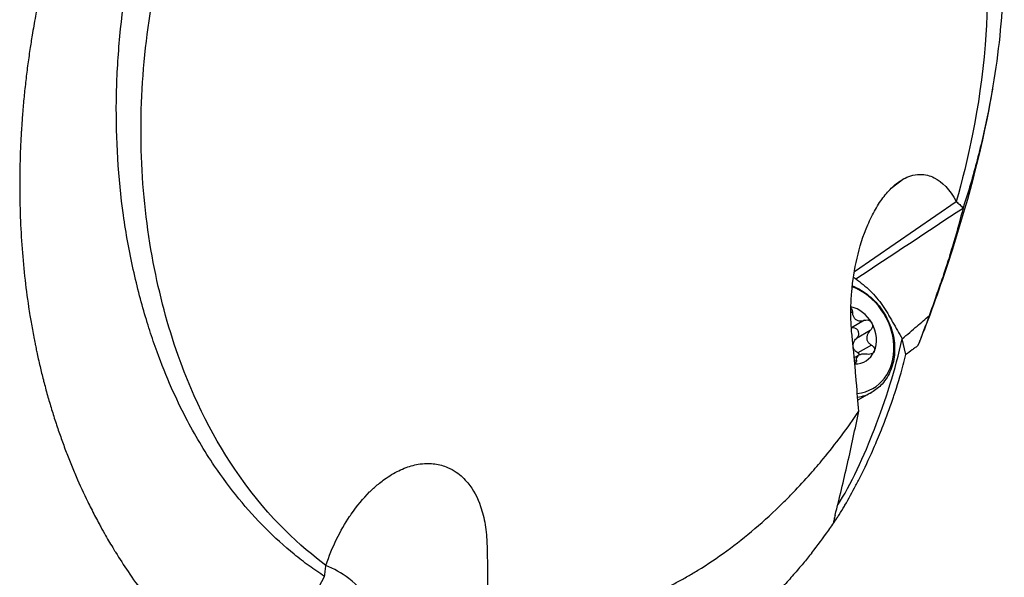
# Model space of a CAD drawing. Header units: millimetres. Extents: x 0 to 4378, y 0 to 2376.
# Tile 290 of 299: x 2743 to 2789, y 1973 to 1999. Entities that reach past the tile are written whole.
import ezdxf

# ---------------------------------------------------------------- set-up
doc = ezdxf.new("R2010")
doc.units = ezdxf.units.MM
doc.header["$LTSCALE"] = 0.2
doc.layers.add('01_Object Line', color=4, linetype='Continuous')

# ---------------------------------------------------------------- blocks, each defined once
blk = doc.blocks.new('A$Ce83b9b79')
for p, q in [((165.064, 972.088), (164.472, 971.638)), ((162.767, 967.784), (167.507, 971.034)), ((164.258, 968.377), (164.258, 968.377)), ((162.671, 965.894), (162.604, 965.856)), ((163.232, 965.505), (162.629, 965.157)), ((163.504, 965.033), (162.869, 964.666)), ((163.561, 964.353), (162.926, 963.986)), ((165.165, 963.907), (164.996, 964.644)), ((162.975, 963.878), (162.76, 963.754)), ((162.859, 963.634), (162.775, 963.585)), ((163.579, 962.158), (162.929, 961.782)), ((161.764, 956.014), (161.764, 956.014))]:
    blk.add_line(p, q)
for centre, major_axis, ratio, start_param, end_param in [((161.25, 963.766), (2.263, -3.976), 0.817363, 2.12408, 2.15258), ((162.297, 964.651), (1.335, -2.312), 0.816495, 5.932774, 8.648601), ((162.583, 964.816), (0.7, -1.212), 0.816495, 1.57078, 2.506534), ((162.583, 964.816), (0.7, -1.212), 0.816495, 0.523582, 1.57078), ((162.583, 964.816), (0.7, -1.212), 0.816495, 5.835073, 6.806768), ((162.179, 964.583), (1.4, -2.425), 0.816495, 5.977147, 6.283185)]:
    blk.add_ellipse(centre, major_axis=major_axis, ratio=ratio, start_param=start_param, end_param=end_param)
for points, knots in [([(145.379, 1005.124), (145.814, 1005.314), (146.245, 1005.48), (147.115, 1005.776), (147.551, 1005.905), (148.865, 1006.239), (149.743, 1006.385), (150.867, 1006.477), (151.117, 1006.491), (151.651, 1006.508), (151.935, 1006.509), (154.488, 1006.445), (156.694, 1005.869), (159.005, 1004.653), (159.271, 1004.502), (159.815, 1004.174), (160.105, 1003.987), (160.521, 1003.699), (160.654, 1003.604), (161.057, 1003.306), (161.323, 1003.097), (162.657, 1001.985), (163.647, 1000.939), (164.982, 999.177), (165.402, 998.558), (165.992, 997.587), (166.183, 997.254), (166.74, 996.23), (167.085, 995.515), (167.711, 994.047), (167.991, 993.299), (168.306, 992.334), (168.368, 992.137), (168.548, 991.542), (168.661, 991.137), (168.868, 990.323), (168.963, 989.915), (169.13, 989.12), (169.204, 988.73), (169.302, 988.153), (169.331, 987.967), (169.414, 987.421), (169.463, 987.052), (169.582, 986.032), (169.639, 985.376), (169.711, 984.137), (169.731, 983.552), (169.745, 981.947), (169.711, 980.92), (169.519, 978.346), (169.309, 976.795), (168.854, 974.495), (168.68, 973.732), (168.384, 972.599), (168.28, 972.222), (168.06, 971.475), (167.944, 971.102), (167.823, 970.733)], [0.000673, 0.000673, 0.000673, 0.000673, 0.17971, 0.17971, 0.359414, 0.359414, 0.719115, 0.719115, 0.821903, 0.821903, 0.939217, 0.939217, 1.878781, 1.878781, 2.003585, 2.003585, 2.132306, 2.132306, 2.194382, 2.194382, 2.320835, 2.320835, 2.839695, 2.839695, 3.097862, 3.097862, 3.226611, 3.226611, 3.487514, 3.487514, 3.742939, 3.742939, 3.808139, 3.808139, 3.938003, 3.938003, 4.064823, 4.064823, 4.184569, 4.184569, 4.240791, 4.240791, 4.350575, 4.350575, 4.547218, 4.547218, 4.711517, 4.711517, 4.997302, 4.997302, 5.425596, 5.425596, 5.639642, 5.639642, 5.746661, 5.746661, 5.853484, 5.853484, 5.853484, 5.853484]), ([(139.672, 1005.286), (139.62, 1005.248), (139.568, 1005.209), (139.515, 1005.17), (139.153, 1004.901), (138.797, 1004.622), (138.447, 1004.333), (138.27, 1004.188), (138.095, 1004.04), (137.921, 1003.89), (137.746, 1003.739), (137.573, 1003.586), (137.401, 1003.43), (137.228, 1003.274), (137.057, 1003.116), (136.887, 1002.956), (136.763, 1002.839), (136.641, 1002.721), (136.519, 1002.603), (136.472, 1002.557), (136.426, 1002.512), (136.379, 1002.466), (136.21, 1002.299), (136.044, 1002.132), (135.878, 1001.962), (135.712, 1001.791), (135.547, 1001.618), (135.384, 1001.444), (135.302, 1001.356), (135.221, 1001.268), (135.14, 1001.18), (135.117, 1001.155), (135.094, 1001.13), (135.071, 1001.105), (135.013, 1001.041), (134.955, 1000.977), (134.897, 1000.912), (134.816, 1000.822), (134.736, 1000.732), (134.656, 1000.642), (134.576, 1000.551), (134.496, 1000.46), (134.417, 1000.368), (134.405, 1000.354), (134.393, 1000.34), (134.381, 1000.326), (134.268, 1000.195), (134.155, 1000.063), (134.044, 999.93), (134.012, 999.892), (133.978, 999.852), (133.944, 999.811), (133.86, 999.709), (133.774, 999.605), (133.713, 999.53), (133.636, 999.436), (133.558, 999.34), (133.479, 999.241), (133.33, 999.055), (133.178, 998.862), (133.022, 998.66), (132.876, 998.469), (132.726, 998.271), (132.574, 998.066), (132.429, 997.871), (132.282, 997.67), (132.134, 997.461), (131.992, 997.262), (131.848, 997.057), (131.703, 996.845), (131.609, 996.708), (131.514, 996.568), (131.419, 996.425), (131.373, 996.357), (131.327, 996.287), (131.281, 996.217), (131.144, 996.01), (131.007, 995.798), (130.868, 995.579), (130.735, 995.369), (130.6, 995.153), (130.465, 994.931), (130.361, 994.76), (130.256, 994.586), (130.152, 994.408), (130.125, 994.364), (130.099, 994.319), (130.072, 994.273), (129.945, 994.056), (129.817, 993.834), (129.689, 993.606), (129.627, 993.496), (129.566, 993.385), (129.504, 993.273), (129.441, 993.158), (129.379, 993.044), (129.317, 992.929), (129.256, 992.817), (129.196, 992.704), (129.135, 992.588), (129.076, 992.476), (129.016, 992.362), (128.955, 992.244), (128.922, 992.18), (128.889, 992.115), (128.855, 992.049), (128.77, 991.882), (128.686, 991.716), (128.604, 991.55), (128.367, 991.071), (128.145, 990.601), (127.936, 990.139), (127.827, 989.897), (127.722, 989.659), (127.62, 989.423), (127.567, 989.302), (127.516, 989.181), (127.466, 989.062), (127.414, 988.94), (127.364, 988.819), (127.315, 988.699), (127.29, 988.639), (127.265, 988.578), (127.24, 988.517), (127.216, 988.457), (127.191, 988.396), (127.167, 988.335), (127.117, 988.213), (127.069, 988.091), (127.022, 987.97), (126.973, 987.847), (126.926, 987.724), (126.88, 987.603), (126.833, 987.479), (126.786, 987.356), (126.741, 987.234), (126.695, 987.11), (126.65, 986.987), (126.606, 986.864), (126.56, 986.74), (126.516, 986.616), (126.473, 986.493), (126.384, 986.24), (126.299, 985.99), (126.218, 985.747), (126.042, 985.219), (125.885, 984.717), (125.745, 984.242), (125.616, 983.803), (125.5, 983.387), (125.397, 982.997), (125.372, 982.904), (125.348, 982.813), (125.325, 982.723), (125.292, 982.593), (125.259, 982.465), (125.229, 982.341), (125.199, 982.224), (125.172, 982.113), (125.135, 981.959), (125.107, 981.843), (125.077, 981.712), (125.045, 981.576), (125.016, 981.449), (124.986, 981.319), (124.958, 981.193), (124.929, 981.061), (124.902, 980.936), (124.875, 980.809), (124.848, 980.68), (124.821, 980.553), (124.795, 980.425), (124.743, 980.167), (124.693, 979.911), (124.646, 979.656), (124.591, 979.363), (124.54, 979.072), (124.492, 978.782), (124.455, 978.559), (124.421, 978.336), (124.387, 978.116), (124.349, 977.857), (124.313, 977.601), (124.279, 977.345), (124.245, 977.088), (124.214, 976.831), (124.185, 976.576), (124.155, 976.319), (124.129, 976.063), (124.104, 975.808), (124.08, 975.551), (124.058, 975.296), (124.038, 975.041), (124.021, 974.823), (124.006, 974.605), (123.993, 974.387), (123.99, 974.35), (123.988, 974.313), (123.986, 974.276), (123.971, 974.023), (123.958, 973.769), (123.948, 973.514), (123.927, 973.011), (123.916, 972.505), (123.913, 971.999), (123.911, 971.5), (123.918, 971), (123.934, 970.499), (123.95, 970.006), (123.976, 969.512), (124.01, 969.018), (124.045, 968.531), (124.088, 968.044), (124.142, 967.559), (124.194, 967.08), (124.256, 966.602), (124.327, 966.126), (124.347, 965.991), (124.368, 965.857), (124.39, 965.723), (124.406, 965.622), (124.423, 965.521), (124.44, 965.42), (124.46, 965.303), (124.481, 965.186), (124.502, 965.07), (124.523, 964.953), (124.545, 964.837), (124.567, 964.721), (124.571, 964.699), (124.576, 964.677), (124.58, 964.654), (124.608, 964.509), (124.622, 964.441), (124.635, 964.375), (124.638, 964.36), (124.641, 964.346), (124.645, 964.33), (124.662, 964.246), (124.68, 964.158), (124.7, 964.065), (124.702, 964.054), (124.705, 964.042), (124.707, 964.031), (124.751, 963.825), (124.802, 963.597), (124.861, 963.349), (124.906, 963.156), (124.957, 962.95), (125.012, 962.732), (125.017, 962.713), (125.022, 962.695), (125.027, 962.676), (125.082, 962.464), (125.141, 962.243), (125.206, 962.011), (125.265, 961.801), (125.329, 961.583), (125.398, 961.356), (125.461, 961.148), (125.529, 960.933), (125.602, 960.71), (125.67, 960.505), (125.742, 960.293), (125.819, 960.075), (125.891, 959.872), (125.967, 959.664), (126.048, 959.45), (126.124, 959.25), (126.204, 959.045), (126.289, 958.835), (126.369, 958.636), (126.453, 958.435), (126.541, 958.231), (126.707, 957.848), (126.886, 957.456), (127.081, 957.056), (127.183, 956.847), (127.289, 956.635), (127.4, 956.422), (127.455, 956.316), (127.511, 956.21), (127.569, 956.103), (127.626, 955.997), (127.65, 955.952), (127.687, 955.886), (127.76, 955.753), (127.834, 955.62), (127.909, 955.489), (128.033, 955.271), (128.16, 955.056), (128.29, 954.844), (128.317, 954.8), (128.344, 954.756), (128.371, 954.712), (128.56, 954.406), (128.755, 954.104), (128.956, 953.808), (129.184, 953.472), (129.419, 953.143), (129.66, 952.821), (129.9, 952.501), (130.147, 952.188), (130.4, 951.883), (130.412, 951.868), (130.425, 951.854), (130.437, 951.839), (130.677, 951.551), (130.923, 951.269), (131.175, 950.995), (131.438, 950.707), (131.706, 950.428), (131.981, 950.156), (132.255, 949.885), (132.534, 949.622), (132.818, 949.367), (133.102, 949.113), (133.391, 948.867), (133.684, 948.629), (133.977, 948.392), (134.275, 948.163), (134.578, 947.942), (134.879, 947.722), (135.186, 947.51), (135.496, 947.307)], [0, 0, 0, 0, 0.0029583, 0.0029583, 0.0029583, 0.0235019, 0.0235019, 0.0235019, 0.0338791, 0.0338791, 0.0338791, 0.0443267, 0.0443267, 0.0443267, 0.0548446, 0.0548446, 0.0548446, 0.0625, 0.0625, 0.0625, 0.0654329, 0.0654329, 0.0654329, 0.076095, 0.076095, 0.076095, 0.0868338, 0.0868338, 0.0868338, 0.0922326, 0.0922326, 0.0922326, 0.09375, 0.09375, 0.09375, 0.097651, 0.097651, 0.097651, 0.1030884, 0.1030884, 0.1030884, 0.1085459, 0.1085459, 0.1085459, 0.109375, 0.109375, 0.109375, 0.1171875, 0.1171875, 0.1171875, 0.1194298, 0.1194298, 0.1194298, 0.125, 0.125, 0.125, 0.1319413, 0.1319413, 0.1319413, 0.1450515, 0.1450515, 0.1450515, 0.1574062, 0.1574062, 0.1574062, 0.1691221, 0.1691221, 0.1691221, 0.1802884, 0.1802884, 0.1802884, 0.1875, 0.1875, 0.1875, 0.1909755, 0.1909755, 0.1909755, 0.2012384, 0.2012384, 0.2012384, 0.2111247, 0.2111247, 0.2111247, 0.21875, 0.21875, 0.21875, 0.2206739, 0.2206739, 0.2206739, 0.2299151, 0.2299151, 0.2299151, 0.234375, 0.234375, 0.234375, 0.2389443, 0.2389443, 0.2389443, 0.2434158, 0.2434158, 0.2434158, 0.2477004, 0.2477004, 0.2477004, 0.25, 0.25, 0.25, 0.2557793, 0.2557793, 0.2557793, 0.2725112, 0.2725112, 0.2725112, 0.2812662, 0.2812662, 0.2812662, 0.285753, 0.285753, 0.285753, 0.2903181, 0.2903181, 0.2903181, 0.2926314, 0.2926314, 0.2926314, 0.294966, 0.294966, 0.294966, 0.2997017, 0.2997017, 0.2997017, 0.3045308, 0.3045308, 0.3045308, 0.3094593, 0.3094593, 0.3094593, 0.3144942, 0.3144942, 0.3144942, 0.319643, 0.319643, 0.319643, 0.3303181, 0.3303181, 0.3303181, 0.353505, 0.353505, 0.353505, 0.375, 0.375, 0.375, 0.3801112, 0.3801112, 0.3801112, 0.3875301, 0.3875301, 0.3875301, 0.3945603, 0.3945603, 0.3945603, 0.3998287, 0.3998287, 0.3998287, 0.4047446, 0.4047446, 0.4047446, 0.4098833, 0.4098833, 0.4098833, 0.4150718, 0.4150718, 0.4150718, 0.4255232, 0.4255232, 0.4255232, 0.4375, 0.4375, 0.4375, 0.4467433, 0.4467433, 0.4467433, 0.4575446, 0.4575446, 0.4575446, 0.4684572, 0.4684572, 0.4684572, 0.479457, 0.479457, 0.479457, 0.4905176, 0.4905176, 0.4905176, 0.5, 0.5, 0.5, 0.5016101, 0.5016101, 0.5016101, 0.5126585, 0.5126585, 0.5126585, 0.5345244, 0.5345244, 0.5345244, 0.5560934, 0.5560934, 0.5560934, 0.5773782, 0.5773782, 0.5773782, 0.5983907, 0.5983907, 0.5983907, 0.6191418, 0.6191418, 0.6191418, 0.625, 0.625, 0.625, 0.6294229, 0.6294229, 0.6294229, 0.6345403, 0.6345403, 0.6345403, 0.639641, 0.639641, 0.639641, 0.640625, 0.640625, 0.640625, 0.646999, 0.646999, 0.646999, 0.6484375, 0.6484375, 0.6484375, 0.65625, 0.65625, 0.65625, 0.6572024, 0.6572024, 0.6572024, 0.6742621, 0.6742621, 0.6742621, 0.6875, 0.6875, 0.6875, 0.6886427, 0.6886427, 0.6886427, 0.7013561, 0.7013561, 0.7013561, 0.7128406, 0.7128406, 0.7128406, 0.7233333, 0.7233333, 0.7233333, 0.7330091, 0.7330091, 0.7330091, 0.7420006, 0.7420006, 0.7420006, 0.7504104, 0.7504104, 0.7504104, 0.7583883, 0.7583883, 0.7583883, 0.7733901, 0.7733901, 0.7733901, 0.78125, 0.78125, 0.78125, 0.7851562, 0.7851562, 0.7851562, 0.7890625, 0.7890625, 0.7890625, 0.796875, 0.796875, 0.796875, 0.8098264, 0.8098264, 0.8098264, 0.8125, 0.8125, 0.8125, 0.8312976, 0.8312976, 0.8312976, 0.8526789, 0.8526789, 0.8526789, 0.8739722, 0.8739722, 0.8739722, 0.875, 0.875, 0.875, 0.8951775, 0.8951775, 0.8951775, 0.9162962, 0.9162962, 0.9162962, 0.9373332, 0.9373332, 0.9373332, 0.9582931, 0.9582931, 0.9582931, 0.9791806, 0.9791806, 0.9791806, 1, 1, 1, 1]), ([(143.574, 1001.713), (144.289, 1002.125), (145.019, 1002.477), (146.598, 1003.123), (147.48, 1003.404), (149.321, 1003.829), (150.287, 1003.96), (153.475, 1004.078), (155.656, 1003.652), (159.981, 1001.693), (162.045, 1000.046), (165.502, 995.687), (166.862, 993.016), (168.179, 988.568), (168.493, 987.067), (168.998, 983.194), (169.051, 980.777), (168.607, 975.335), (168.035, 972.872), (167.507, 971.034)], [0, 0, 0, 0, 0.303446, 0.303446, 0.671478, 0.671478, 1.071867, 1.071867, 2.000494, 2.000494, 3.044687, 3.044687, 4.094781, 4.094781, 4.588026, 4.588026, 5.331255, 5.331255, 6.239245, 6.239245, 6.239245, 6.239245]), ([(138.104, 953.578), (137.861, 953.736), (137.621, 953.903), (137.148, 954.25), (136.914, 954.431), (136.225, 954.995), (135.781, 955.399), (134.494, 956.693), (133.7, 957.663), (132.503, 959.432), (132.058, 960.181), (131.413, 961.42), (131.189, 961.887), (130.736, 962.906), (130.512, 963.467), (130.187, 964.363), (130.074, 964.694), (129.913, 965.194), (129.859, 965.366), (129.697, 965.904), (129.592, 966.275), (129.389, 967.051), (129.291, 967.458), (129.107, 968.287), (129.023, 968.708), (128.87, 969.55), (128.802, 969.975), (128.496, 972.144), (128.388, 973.924), (128.416, 975.945), (128.421, 976.168), (128.457, 977.281), (128.518, 978.175), (128.799, 980.867), (129.117, 982.666), (129.67, 984.864), (129.786, 985.293), (129.97, 985.928), (130.033, 986.138), (130.23, 986.778), (130.373, 987.213), (130.584, 987.819), (130.653, 988.013), (131.832, 991.23), (133.309, 994.043), (135.306, 996.82), (135.532, 997.123), (136.166, 997.939), (136.583, 998.441), (137.651, 999.643), (138.319, 1000.322), (139.7, 1001.582), (140.409, 1002.162), (141.135, 1002.689)], [0.000085, 0.000085, 0.000085, 0.000085, 0.1171, 0.1171, 0.234309, 0.234309, 0.468738, 0.468738, 0.937843, 0.937843, 1.250867, 1.250867, 1.430818, 1.430818, 1.647159, 1.647159, 1.768636, 1.768636, 1.831298, 1.831298, 1.965652, 1.965652, 2.108441, 2.108441, 2.254297, 2.254297, 2.39965, 2.39965, 2.991052, 2.991052, 3.063737, 3.063737, 3.354326, 3.354326, 3.938967, 3.938967, 4.081385, 4.081385, 4.151443, 4.151443, 4.294438, 4.294438, 4.363906, 4.363906, 5.442802, 5.442802, 5.577409, 5.577409, 5.813343, 5.813343, 6.168091, 6.168091, 6.521661, 6.521661, 6.521661, 6.521661]), ([(138.168, 954.098), (137.008, 954.958), (135.559, 956.245), (132.977, 959.919), (132.018, 961.804), (130.799, 965.25), (130.416, 966.704), (129.523, 971.393), (129.394, 974.775), (130.144, 981.57), (131.004, 984.909), (133.455, 990.796), (134.936, 993.345), (137.433, 996.522), (138.235, 997.417), (139.833, 998.981), (140.627, 999.668), (142.122, 1000.803), (142.844, 1001.292), (143.574, 1001.713)], [0.000012, 0.000012, 0.000012, 0.000012, 0.573445, 0.573445, 1.042964, 1.042964, 1.354643, 1.354643, 2.020603, 2.020603, 2.682931, 2.682931, 3.272812, 3.272812, 3.528366, 3.528366, 3.761032, 3.761032, 3.957509, 3.957509, 3.957509, 3.957509]), ([(169.189, 976.257), (168.758, 973.729), (168.126, 971.307), (166.928, 967.56), (166.486, 966.301), (166.009, 965.039)], [0, 0, 0, 0, 0.914323, 0.914323, 1.372658, 1.372658, 1.372658, 1.372658]), ([(165.064, 972.088), (165.246, 972.187), (165.508, 972.295), (166.057, 972.301), (166.276, 972.245), (166.852, 971.959), (167.21, 971.597), (167.507, 971.034)], [0, 0, 0, 0, 0.0966404, 0.0966404, 0.1675367, 0.1675367, 0.2979925, 0.2979925, 0.2979925, 0.2979925]), ([(162.967, 961.271), (162.935, 961.714), (162.899, 962.159), (162.861, 962.608), (162.842, 962.832), (162.823, 963.057), (162.803, 963.283), (162.783, 963.509), (162.765, 963.704), (162.741, 963.963), (162.719, 964.195), (162.696, 964.421), (162.674, 964.64), (162.662, 964.755), (162.65, 964.868), (162.639, 964.98), (162.629, 965.097), (162.621, 965.213), (162.614, 965.328), (162.612, 965.364), (162.611, 965.399), (162.609, 965.434), (162.599, 965.671), (162.598, 965.904), (162.605, 966.134), (162.611, 966.363), (162.62, 966.541), (162.643, 966.813), (162.689, 967.356), (162.77, 967.875), (162.889, 968.391), (163.01, 968.913), (163.169, 969.433), (163.391, 969.953), (163.501, 970.211), (163.619, 970.446), (163.742, 970.663), (163.871, 970.887), (164.007, 971.092), (164.151, 971.276), (164.293, 971.456), (164.442, 971.618), (164.599, 971.758), (164.747, 971.889), (164.902, 972), (165.064, 972.088)], [0, 0, 0, 0, 0.125, 0.125, 0.125, 0.1875, 0.1875, 0.1875, 0.25, 0.25, 0.25, 0.305992, 0.305992, 0.305992, 0.335325, 0.335325, 0.335325, 0.365722, 0.365722, 0.365722, 0.375, 0.375, 0.375, 0.4375, 0.4375, 0.4375, 0.5, 0.5, 0.5, 0.624388, 0.624388, 0.624388, 0.75, 0.75, 0.75, 0.81218, 0.81218, 0.81218, 0.876839, 0.876839, 0.876839, 0.940455, 0.940455, 0.940455, 1, 1, 1, 1]), ([(167.507, 971.034), (167.562, 970.988), (167.616, 970.94), (167.721, 970.84), (167.773, 970.787), (167.823, 970.733)], [-0.05253118, -0.05253118, -0.05253118, -0.05253118, -0.02638293, -0.02638293, -0.00008234, -0.00008234, -0.00008234, -0.00008234]), ([(167.823, 970.733), (167.7, 970.236), (167.557, 969.711), (167.307, 968.864), (167.216, 968.565), (166.968, 967.78), (166.843, 967.41), (166.787, 967.243)], [0.0002068, 0.0002068, 0.0002068, 0.0002068, 0.27752, 0.27752, 0.4218767, 0.4218767, 0.6462788, 0.6462788, 0.6462788, 0.6462788]), ([(162.672, 967.106), (162.783, 967.062), (162.892, 967.011), (163.248, 966.814), (163.482, 966.636), (163.899, 966.215), (164.081, 965.972), (164.374, 965.446), (164.485, 965.163), (164.625, 964.587), (164.653, 964.293), (164.621, 963.725), (164.563, 963.45), (164.364, 962.953), (164.225, 962.728), (163.914, 962.388), (163.754, 962.259), (163.579, 962.158)], [2.366338, 2.366338, 2.366338, 2.366338, 2.505448, 2.505448, 2.831022, 2.831022, 3.1593, 3.1593, 3.488156, 3.488156, 3.81627, 3.81627, 4.14129, 4.14129, 4.459114, 4.459114, 4.712373, 4.712373, 4.712373, 4.712373]), ([(162.826, 967.43), (162.945, 967.35), (163.061, 967.264), (163.174, 967.171), (163.287, 967.079), (163.396, 966.981), (163.501, 966.877), (163.711, 966.67), (163.905, 966.44), (164.077, 966.195), (164.163, 966.072), (164.244, 965.945), (164.319, 965.815), (164.357, 965.75), (164.394, 965.685), (164.432, 965.62), (164.451, 965.587), (164.47, 965.555), (164.488, 965.522), (164.507, 965.49), (164.526, 965.457), (164.545, 965.425), (164.62, 965.294), (164.695, 965.164), (164.77, 965.034), (164.845, 964.904), (164.92, 964.774), (164.996, 964.644)], [0, 0, 0, 0, 0.125, 0.125, 0.125, 0.25, 0.25, 0.25, 0.5, 0.5, 0.5, 0.625, 0.625, 0.625, 0.6875, 0.6875, 0.6875, 0.71875, 0.71875, 0.71875, 0.75, 0.75, 0.75, 0.875, 0.875, 0.875, 0.9999993, 0.9999993, 0.9999993, 0.9999993]), ([(166.258, 965.727), (166.348, 965.977), (166.438, 966.228), (166.609, 966.719), (166.717, 967.035), (166.787, 967.243)], [-0.1864338, -0.1864338, -0.1864338, -0.1864338, -0.0901019, -0.0901019, -0.0000014, -0.0000014, -0.0000014, -0.0000014]), ([(162.606, 966.08), (162.622, 966.061), (162.636, 966.039), (162.661, 965.98), (162.67, 965.938), (162.671, 965.894)], [0.07037225, 0.07037225, 0.07037225, 0.07037225, 0.07847688, 0.07847688, 0.09116226, 0.09116226, 0.09116226, 0.09116226]), ([(162.671, 965.894), (162.672, 965.853), (162.677, 965.813), (162.696, 965.732), (162.713, 965.686), (162.765, 965.605), (162.799, 965.57), (162.873, 965.518), (162.918, 965.498), (163.015, 965.477), (163.066, 965.475), (163.151, 965.484), (163.192, 965.492), (163.232, 965.505)], [0.02243715, 0.02243715, 0.02243715, 0.02243715, 0.0342669, 0.0342669, 0.04847234, 0.04847234, 0.06267778, 0.06267778, 0.07688322, 0.07688322, 0.09108866, 0.09108866, 0.10291841, 0.10291841, 0.10291841, 0.10291841]), ([(164.996, 964.644), (165.226, 964.842), (165.456, 965.04), (165.687, 965.237), (165.877, 965.4), (166.067, 965.564), (166.258, 965.727)], [0.0000021, 0.0000021, 0.0000021, 0.0000021, 0.54761, 0.54761, 0.54761, 0.9999976, 0.9999976, 0.9999976, 0.9999976]), ([(163.232, 965.505), (163.274, 965.519), (163.318, 965.524), (163.402, 965.516), (163.445, 965.503), (163.521, 965.457), (163.552, 965.424), (163.573, 965.388)], [0.0149274, 0.0149274, 0.0149274, 0.0149274, 0.02761278, 0.02761278, 0.0403288, 0.0403288, 0.05304483, 0.05304483, 0.05304483, 0.05304483]), ([(163.573, 965.388), (163.595, 965.351), (163.607, 965.307), (163.609, 965.219), (163.599, 965.175), (163.564, 965.099), (163.537, 965.063), (163.504, 965.033)], [0.05304483, 0.05304483, 0.05304483, 0.05304483, 0.06576086, 0.06576086, 0.07847688, 0.07847688, 0.09116226, 0.09116226, 0.09116226, 0.09116226]), ([(162.938, 965.021), (162.917, 965.058), (162.886, 965.09), (162.81, 965.136), (162.767, 965.15), (162.694, 965.156), (162.662, 965.154), (162.63, 965.147)], [0.12932405, 0.12932405, 0.12932405, 0.12932405, 0.14204007, 0.14204007, 0.1547561, 0.1547561, 0.1641623, 0.1641623, 0.1641623, 0.1641623]), ([(162.869, 964.666), (162.902, 964.696), (162.929, 964.732), (162.964, 964.808), (162.974, 964.853), (162.972, 964.941), (162.96, 964.984), (162.938, 965.021)], [0.09120661, 0.09120661, 0.09120661, 0.09120661, 0.10389199, 0.10389199, 0.11660802, 0.11660802, 0.12932405, 0.12932405, 0.12932405, 0.12932405]), ([(163.504, 965.033), (163.473, 965.005), (163.445, 964.974), (163.395, 964.905), (163.371, 964.86), (163.342, 964.765), (163.336, 964.716), (163.344, 964.626), (163.357, 964.579), (163.402, 964.494), (163.433, 964.456), (163.493, 964.398), (163.525, 964.374), (163.561, 964.353)], [0.02243715, 0.02243715, 0.02243715, 0.02243715, 0.0342669, 0.0342669, 0.04847234, 0.04847234, 0.06267778, 0.06267778, 0.07688322, 0.07688322, 0.09108866, 0.09108866, 0.10291841, 0.10291841, 0.10291841, 0.10291841]), ([(165.741, 964.342), (165.76, 964.391), (165.779, 964.44), (165.798, 964.489), (165.846, 964.611), (165.893, 964.734), (165.94, 964.856)], [0.0000002, 0.0000002, 0.0000002, 0.0000002, 0.2858883, 0.2858883, 0.2858883, 1, 1, 1, 1]), ([(161.994, 956.924), (162.59, 957.785), (163.243, 959.259), (164.221, 961.781), (164.673, 963.215), (164.996, 964.644)], [-0.919748, -0.919748, -0.919748, -0.919748, -0.4874759, -0.4874759, -0.0000004, -0.0000004, -0.0000004, -0.0000004]), ([(162.704, 964.347), (162.706, 964.38), (162.711, 964.413), (162.736, 964.493), (162.76, 964.538), (162.81, 964.608), (162.838, 964.639), (162.869, 964.666)], [0.26127376, 0.26127376, 0.26127376, 0.26127376, 0.27106489, 0.27106489, 0.28527033, 0.28527033, 0.29710008, 0.29710008, 0.29710008, 0.29710008]), ([(163.561, 964.353), (163.598, 964.331), (163.63, 964.302), (163.677, 964.239), (163.694, 964.201), (163.706, 964.124), (163.7, 964.085), (163.685, 964.052)], [0.0149274, 0.0149274, 0.0149274, 0.0149274, 0.02761278, 0.02761278, 0.0403288, 0.0403288, 0.05304483, 0.05304483, 0.05304483, 0.05304483]), ([(161.764, 956.014), (161.827, 956.105), (161.889, 956.198), (161.95, 956.291), (161.985, 956.344), (162.019, 956.397), (162.053, 956.451), (162.138, 956.586), (162.222, 956.723), (162.304, 956.862), (162.311, 956.875), (162.319, 956.888), (162.327, 956.9), (162.505, 957.204), (162.676, 957.513), (162.84, 957.828), (162.88, 957.903), (162.919, 957.979), (162.958, 958.056), (163.167, 958.466), (163.366, 958.883), (163.556, 959.307), (163.624, 959.459), (163.691, 959.612), (163.757, 959.766), (163.877, 960.046), (163.994, 960.329), (164.106, 960.614), (164.259, 961.002), (164.404, 961.394), (164.541, 961.792), (164.563, 961.855), (164.585, 961.919), (164.606, 961.983), (164.765, 962.457), (164.912, 962.937), (165.043, 963.426), (165.086, 963.585), (165.127, 963.746), (165.165, 963.907)], [0.000002, 0.000002, 0.000002, 0.000002, 0.0399137, 0.0399137, 0.0399137, 0.0624984, 0.0624984, 0.0624984, 0.1197226, 0.1197226, 0.1197226, 0.1249986, 0.1249986, 0.1249986, 0.2499988, 0.2499988, 0.2499988, 0.2800697, 0.2800697, 0.2800697, 0.4419003, 0.4419003, 0.4419003, 0.4999992, 0.4999992, 0.4999992, 0.6059478, 0.6059478, 0.6059478, 0.7499996, 0.7499996, 0.7499996, 0.7730673, 0.7730673, 0.7730673, 0.9442525, 0.9442525, 0.9442525, 0.9999998, 0.9999998, 0.9999998, 0.9999998]), ([(162.926, 963.986), (162.89, 964.008), (162.858, 964.032), (162.798, 964.089), (162.767, 964.127), (162.731, 964.196), (162.72, 964.225), (162.713, 964.253)], [0.21661882, 0.21661882, 0.21661882, 0.21661882, 0.22844857, 0.22844857, 0.24265401, 0.24265401, 0.25155664, 0.25155664, 0.25155664, 0.25155664]), ([(163.363, 963.925), (163.322, 963.932), (163.28, 963.936), (163.194, 963.937), (163.144, 963.933), (163.051, 963.913), (163.008, 963.897), (162.941, 963.858), (162.912, 963.833), (162.872, 963.777), (162.861, 963.745), (162.853, 963.69), (162.854, 963.662), (162.859, 963.634)], [0.02243715, 0.02243715, 0.02243715, 0.02243715, 0.0342669, 0.0342669, 0.04847234, 0.04847234, 0.06267778, 0.06267778, 0.07688322, 0.07688322, 0.09108866, 0.09108866, 0.10291841, 0.10291841, 0.10291841, 0.10291841]), ([(163.021, 963.9), (163.02, 963.901), (163.019, 963.903), (162.995, 963.935), (162.963, 963.964), (162.926, 963.986)], [0.15427327, 0.15427327, 0.15427327, 0.15427327, 0.1547561, 0.1547561, 0.16744148, 0.16744148, 0.16744148, 0.16744148]), ([(163.685, 964.052), (163.669, 964.019), (163.643, 963.988), (163.575, 963.943), (163.534, 963.929), (163.452, 963.916), (163.407, 963.917), (163.363, 963.925)], [0.05304483, 0.05304483, 0.05304483, 0.05304483, 0.06576086, 0.06576086, 0.07847688, 0.07847688, 0.09116226, 0.09116226, 0.09116226, 0.09116226]), ([(165.741, 964.342), (165.691, 964.305), (165.65, 964.274), (165.549, 964.197), (165.501, 964.161), (165.355, 964.051), (165.262, 963.98), (165.165, 963.907)], [0, 0, 0, 0, 0.0320097, 0.0320097, 0.0605846, 0.0605846, 0.118793, 0.118793, 0.118793, 0.118793]), ([(162.859, 963.634), (162.865, 963.603), (162.862, 963.575), (162.84, 963.528), (162.821, 963.507), (162.79, 963.493), (162.787, 963.492), (162.784, 963.491)], [0.0149274, 0.0149274, 0.0149274, 0.0149274, 0.02761278, 0.02761278, 0.0403288, 0.0403288, 0.04173471, 0.04173471, 0.04173471, 0.04173471]), ([(155.011, 953.592), (155.088, 953.637), (155.243, 953.728), (155.398, 953.822), (156.389, 954.431), (157.279, 955.08), (158.58, 956.187), (159.016, 956.586), (159.602, 957.164), (159.762, 957.326), (160.19, 957.77), (160.46, 958.063), (160.922, 958.587), (161.119, 958.818), (161.597, 959.396), (161.885, 959.761), (162.439, 960.502), (162.707, 960.881), (162.967, 961.271)], [-0.065628, -0.065628, -0.065628, -0.065628, -0.032814, 0, 0, 0.391324, 0.391324, 0.594346, 0.594346, 0.67089, 0.67089, 0.806826, 0.806826, 0.907877, 0.907877, 1.055645, 1.055645, 1.201652, 1.201652, 1.201652, 1.201652]), ([(161.872, 956.437), (162.072, 957.232), (162.265, 958.036), (162.63, 959.647), (162.804, 960.455), (162.967, 961.271)], [0.0000091, 0.0000091, 0.0000091, 0.0000091, 0.3751425, 0.3751425, 0.7446628, 0.7446628, 0.7446628, 0.7446628]), ([(138.168, 954.099), (138.312, 954.533), (138.48, 954.94), (138.665, 955.318), (138.851, 955.697), (139.053, 956.047), (139.268, 956.368), (139.292, 956.405), (139.318, 956.442), (139.343, 956.479), (139.614, 956.87), (139.902, 957.215), (140.202, 957.514), (140.234, 957.546), (140.266, 957.577), (140.298, 957.608), (140.419, 957.723), (140.508, 957.804), (140.666, 957.932), (140.743, 957.993), (140.819, 958.051), (140.894, 958.106), (141.005, 958.185), (141.115, 958.258), (141.224, 958.324), (141.337, 958.392), (141.447, 958.452), (141.559, 958.506), (141.672, 958.561), (141.785, 958.61), (141.9, 958.652), (142.112, 958.73), (142.328, 958.787), (142.55, 958.818), (142.56, 958.82), (142.571, 958.821), (142.581, 958.822), (142.81, 958.851), (143.029, 958.85), (143.235, 958.823), (143.446, 958.795), (143.645, 958.739), (143.831, 958.66), (143.972, 958.6), (144.106, 958.526), (144.232, 958.439), (144.443, 958.294), (144.622, 958.122), (144.775, 957.934), (145.033, 957.616), (145.223, 957.251), (145.365, 956.839), (145.456, 956.578), (145.526, 956.297), (145.577, 955.99), (145.601, 955.841), (145.621, 955.687), (145.637, 955.527), (145.64, 955.491), (145.643, 955.455), (145.646, 955.418), (145.648, 955.397), (145.649, 955.375), (145.651, 955.354), (145.655, 955.296), (145.658, 955.237), (145.661, 955.178), (145.666, 955.062), (145.667, 954.944), (145.67, 954.824), (145.674, 954.659), (145.677, 954.491), (145.68, 954.32), (145.681, 954.25), (145.682, 954.182), (145.683, 954.115), (145.687, 953.82), (145.69, 953.556), (145.692, 953.291), (145.696, 952.642), (145.696, 951.978), (145.692, 951.297)], [0.0000346, 0.0000346, 0.0000346, 0.0000346, 0.0623731, 0.0623731, 0.0623731, 0.125, 0.125, 0.125, 0.1322831, 0.1322831, 0.1322831, 0.2104523, 0.2104523, 0.2104523, 0.21875, 0.21875, 0.21875, 0.25, 0.25, 0.25, 0.2650258, 0.2650258, 0.2650258, 0.2869807, 0.2869807, 0.2869807, 0.3096198, 0.3096198, 0.3096198, 0.3324926, 0.3324926, 0.3324926, 0.375, 0.375, 0.375, 0.377008, 0.377008, 0.377008, 0.4209583, 0.4209583, 0.4209583, 0.4658488, 0.4658488, 0.4658488, 0.5, 0.5, 0.5, 0.5570423, 0.5570423, 0.5570423, 0.6531606, 0.6531606, 0.6531606, 0.713949, 0.713949, 0.713949, 0.7433861, 0.7433861, 0.7433861, 0.75, 0.75, 0.75, 0.7538893, 0.7538893, 0.7538893, 0.7642392, 0.7642392, 0.7642392, 0.7845225, 0.7845225, 0.7845225, 0.8125, 0.8125, 0.8125, 0.8239875, 0.8239875, 0.8239875, 0.875, 0.875, 0.875, 0.9999931, 0.9999931, 0.9999931, 0.9999931]), ([(161.872, 956.437), (161.854, 956.366), (161.836, 956.296), (161.8, 956.155), (161.782, 956.084), (161.764, 956.014)], [-0.06656023, -0.06656023, -0.06656023, -0.06656023, -0.03328288, -0.03328288, -0.00000569, -0.00000569, -0.00000569, -0.00000569]), ([(160.78, 954.682), (161.054, 955.027), (161.318, 955.38), (161.574, 955.742), (161.638, 955.832), (161.701, 955.922), (161.764, 956.014)], [0, 0, 0, 0, 0.800364, 0.800364, 0.800364, 1, 1, 1, 1]), ([(160.78, 954.682), (160.78, 954.682), (160.78, 954.682), (160.78, 954.682), (160.65, 954.517), (160.518, 954.354), (160.384, 954.193), (160.237, 954.017), (160.089, 953.843), (159.938, 953.671), (159.775, 953.486), (159.611, 953.304), (159.443, 953.124), (159.313, 952.985), (159.182, 952.847), (159.049, 952.711), (158.852, 952.509), (158.652, 952.311), (158.449, 952.117), (158.339, 952.011), (158.228, 951.907), (158.116, 951.804), (157.882, 951.589), (157.645, 951.378), (157.404, 951.173), (157.316, 951.099), (157.228, 951.025), (157.139, 950.951), (156.866, 950.726), (156.59, 950.508), (156.309, 950.296), (156.249, 950.252), (156.19, 950.207), (156.13, 950.163), (156.127, 950.161), (156.123, 950.158), (156.12, 950.156), (155.807, 949.925), (155.489, 949.703), (155.165, 949.488), (155.13, 949.465), (155.096, 949.442), (155.061, 949.419), (154.9, 949.314), (154.739, 949.211), (154.576, 949.111), (154.477, 949.049), (154.377, 948.989), (154.277, 948.929), (154.177, 948.869), (154.077, 948.81), (153.976, 948.752), (153.971, 948.749), (153.966, 948.746), (153.962, 948.744)], [0, 0, 0, 0, 0.0000042, 0.0000042, 0.0000042, 0.068251, 0.068251, 0.068251, 0.1428587, 0.1428587, 0.1428587, 0.2232664, 0.2232664, 0.2232664, 0.2857156, 0.2857156, 0.2857156, 0.378262, 0.378262, 0.378262, 0.4285725, 0.4285725, 0.4285725, 0.5332655, 0.5332655, 0.5332655, 0.5714294, 0.5714294, 0.5714294, 0.6882687, 0.6882687, 0.6882687, 0.7129292, 0.7129292, 0.7129292, 0.7142862, 0.7142862, 0.7142862, 0.8432496, 0.8432496, 0.8432496, 0.8571431, 0.8571431, 0.8571431, 0.9207397, 0.9207397, 0.9207397, 0.9594915, 0.9594915, 0.9594915, 0.9982308, 0.9982308, 0.9982308, 1, 1, 1, 1]), ([(138.104, 953.578), (138.112, 953.665), (138.121, 953.753), (138.142, 953.926), (138.155, 954.013), (138.168, 954.098)], [-0.05249883, -0.05249883, -0.05249883, -0.05249883, -0.02615707, -0.02615707, 0, 0, 0, 0]), ([(142.109, 949.228), (141.782, 949.796), (141.454, 950.363), (140.857, 951.398), (140.606, 951.88), (140.009, 952.776), (139.643, 953.172), (138.896, 953.747), (138.538, 953.95), (138.168, 954.092)], [0, 0, 0, 0, 0.19658, 0.19658, 0.3584253, 0.3584253, 0.5211052, 0.5211052, 0.6517952, 0.6517952, 0.6517952, 0.6517952]), ([(136.573, 949.8), (136.65, 950.115), (136.812, 950.771), (137.462, 952.337), (137.761, 952.954), (138.104, 953.578)], [0.0000014, 0.0000014, 0.0000014, 0.0000014, 0.145974, 0.145974, 0.2389233, 0.2389233, 0.2389233, 0.2389233]), ([(145.692, 951.297), (146.705, 951.216), (147.74, 951.257), (149.095, 951.444), (149.439, 951.503), (149.98, 951.614), (150.174, 951.658), (151.076, 951.878), (151.778, 952.1), (152.821, 952.506), (153.168, 952.654), (153.684, 952.893), (153.854, 952.975), (154.113, 953.105), (154.199, 953.149), (154.367, 953.236), (154.453, 953.282), (154.697, 953.414), (154.854, 953.502), (155.011, 953.592)], [0.000015, 0.000015, 0.000015, 0.000015, 0.417477, 0.417477, 0.55916, 0.55916, 0.64057, 0.64057, 0.932209, 0.932209, 1.07872, 1.07872, 1.151956, 1.151956, 1.188081, 1.188081, 1.22311, 1.22311, 1.286781, 1.286781, 1.286781, 1.286781])]:
    blk.add_open_spline(points, degree=3, knots=knots)
for points in [[(162.826, 967.43), (164.491, 968.531), (166.157, 969.632), (167.823, 970.733)], [(165.741, 964.342), (165.917, 964.801), (166.09, 965.262), (166.258, 965.727)], [(165.94, 964.856), (165.963, 964.917), (165.986, 964.978), (166.009, 965.039)]]:
    blk.add_open_spline(points, degree=3)

msp = doc.modelspace()

# ---------------------------------------------------------------- block references
at = {"layer": '01_Object Line'}
msp.add_blockref('A$Ce83b9b79', (2619.305, 1019.576), dxfattribs=at)

doc.saveas('drawing.dxf')
